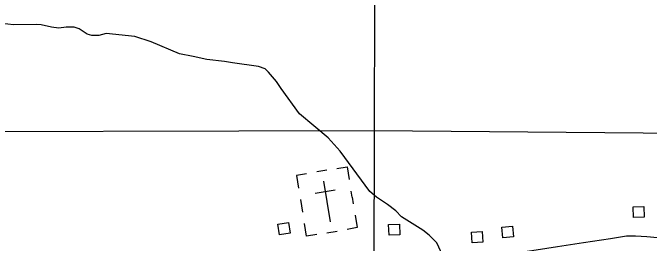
# Model space of a CAD drawing. Extents: x -19 to 366, y -4 to 359.
# Drawn here: x 140.733 to 141.909, y 202.848 to 203.274 of the extents above; entities that cross this region are included whole.
import ezdxf

# ---------------------------------------------------------------- set-up
doc = ezdxf.new("R2010")
doc.units = 0
for name, color, linetype in [('Level 10', 7, 'Continuous'), ('Level 35', 7, 'Continuous'), ('Level 5', 7, 'Continuous'), ('Level 56', 7, 'Continuous'), ('Level 57', 7, 'Continuous'), ('Level 60', 7, 'Continuous')]:
    doc.layers.add(name, color=color, linetype=linetype)

msp = doc.modelspace()

# ---------------------------------------------------------------- linework, layer by layer
at = {"layer": 'Level 10'}
msp.add_lwpolyline([(141.5794, 202.823), (141.5852, 202.8235), (141.6197, 202.8257), (141.659, 202.8299), (141.7004, 202.8365), (141.7395, 202.8423), (141.7874, 202.8499), (141.8372, 202.857), (141.8669, 202.8618), (141.8766, 202.8619), (141.8839, 202.862), (141.9047, 202.8607), (142.0025, 202.8516)], dxfattribs=at)
at = {"layer": 'Level 35'}
for points in [[(141.1391, 203.1812), (141.1244, 203.1839), (141.0915, 203.1873), (141.0666, 203.1933), (141.0412, 203.1983), (140.989, 203.2202), (140.9588, 203.2301), (140.9059, 203.2354), (140.8923, 203.232), (140.8794, 203.232), (140.8707, 203.2346), (140.856, 203.2441), (140.8469, 203.2471), (140.8318, 203.2475), (140.8185, 203.2456), (140.8049, 203.2471), (140.786, 203.2513), (140.777, 203.252), (140.7346, 203.2516), (140.7138, 203.2539)], [(141.5275, 202.825), (141.5273, 202.8263), (141.5167, 202.8491), (141.5027, 202.8635), (141.491, 202.8726), (141.4516, 202.8972), (141.4407, 202.9082), (141.4255, 202.92), (141.4051, 202.9332), (141.393, 202.9439), (141.3381, 203.0186), (141.3162, 203.0428), (141.2628, 203.0872), (141.2288, 203.1338), (141.2204, 203.1467), (141.2057, 203.1642), (141.1993, 203.1706), (141.1872, 203.1748), (141.1391, 203.1812)]]:
    msp.add_lwpolyline(points, dxfattribs=at)
at = {"layer": 'Level 5'}
for points in [[(141.4022, 203.5249), (141.4008, 203.0562)], [(140.3997, 203.0538), (141.4008, 203.0562)], [(141.4008, 203.0562), (141.4005, 202.8027)], [(141.4008, 203.0562), (142.3947, 203.0479)]]:
    msp.add_lwpolyline(points, dxfattribs=at)
at = {"layer": 'Level 56'}
for points in [[(141.8991, 202.9163), (141.8995, 202.8966), (141.8797, 202.8962), (141.8793, 202.9159)], [(141.2426, 202.8864), (141.2457, 202.867), (141.2262, 202.8639), (141.2231, 202.8834)], [(141.4474, 202.8836), (141.4481, 202.8639), (141.4284, 202.8632), (141.4276, 202.8829)], [(141.6003, 202.87), (141.6015, 202.8504), (141.5818, 202.8491), (141.5806, 202.8688)], [(141.6564, 202.8798), (141.6583, 202.8602), (141.6386, 202.8582), (141.6367, 202.8778)]]:
    msp.add_lwpolyline(points, close=True, dxfattribs=at)
at = {"layer": 'Level 57'}
for p, q in [((141.3134, 202.983), (141.2947, 202.9799)), ((141.3071, 202.9627), (141.3197, 202.888)), ((141.2916, 202.9409), (141.3291, 202.9472)), ((141.3601, 202.9332), (141.3582, 202.9447)), ((141.2648, 202.929), (141.2687, 202.9057)), ((141.3601, 202.9332), (141.3621, 202.9214)), ((141.3134, 202.9254), (141.3134, 202.9254)), ((141.3134, 202.9254), (141.3134, 202.9254)), ((141.3136, 202.8678), (141.3323, 202.8709))]:
    msp.add_line(p, q, dxfattribs=at)
for points in [[(141.332, 202.9861), (141.3507, 202.9893), (141.3546, 202.9659)], [(141.276, 202.9767), (141.2573, 202.9736), (141.2612, 202.9502)], [(141.3656, 202.9005), (141.3695, 202.8772), (141.3508, 202.874)], [(141.2948, 202.8646), (141.2761, 202.8615), (141.2722, 202.8848)]]:
    msp.add_lwpolyline(points, dxfattribs=at)
at = {"layer": 'Level 60'}
for points in [[(146.7783, 1.697), (146.5788, 10.3131), (146.3785, 18.9294), (146.1776, 27.5458), (145.9759, 36.1624), (145.7736, 44.7791), (145.5705, 53.396), (145.3668, 62.013), (145.1624, 70.6301), (144.9572, 79.2474), (144.7514, 87.8648), (144.5449, 96.4823), (144.3377, 105.1), (144.1299, 113.7179), (143.9213, 122.3359), (143.712, 130.954), (143.5021, 139.5723), (143.2915, 148.1907), (143.0802, 156.8092), (142.8682, 165.4279), (142.6555, 174.0468), (142.4422, 182.6658), (142.2282, 191.2849), (142.0135, 199.9042), (141.7981, 208.5236), (141.582, 217.1432), (141.3653, 225.7629), (141.1479, 234.3828), (140.9298, 243.0028), (140.711, 251.623), (140.4916, 260.2433), (140.2715, 268.8638), (140.0508, 277.4844), (139.8293, 286.1051), (139.6072, 294.726), (139.3845, 303.3471), (139.161, 311.9683), (138.937, 320.5896), (138.7122, 329.2111), (138.4868, 337.8328), (138.2607, 346.4546)], [(0, 198.1326), (7.1014, 198.137), (14.2028, 198.1503), (21.3042, 198.1724), (28.4055, 198.2034), (35.5068, 198.2433), (42.6081, 198.292), (49.7092, 198.3496), (56.8103, 198.4161), (63.9113, 198.4913), (71.0123, 198.5755), (78.1131, 198.6685), (85.2137, 198.7704), (92.3143, 198.8811), (99.4147, 199.0007), (106.5149, 199.1291), (113.615, 199.2664), (120.7149, 199.4126), (127.8146, 199.5676), (134.9141, 199.7315), (142.0135, 199.9042), (149.1125, 200.0858), (156.2114, 200.2762), (163.31, 200.4755), (170.4084, 200.6837), (177.5065, 200.9007), (184.6043, 201.1265), (191.7018, 201.3612), (198.799, 201.6048), (205.896, 201.8572), (212.9926, 202.1185), (220.0888, 202.3886), (227.1848, 202.6676), (234.2803, 202.9554), (241.3755, 203.2521), (248.4704, 203.5576), (255.5648, 203.872), (262.6589, 204.1952), (269.7525, 204.5273), (276.8457, 204.8682), (283.9385, 205.218), (291.0309, 205.5766), (298.1228, 205.9441), (305.2142, 206.3204), (312.3051, 206.7056), (319.3956, 207.0996), (326.4856, 207.5024), (333.5751, 207.9141), (340.664, 208.3347)]]:
    msp.add_spline(points, degree=3, dxfattribs=at)

doc.saveas('drawing.dxf')
